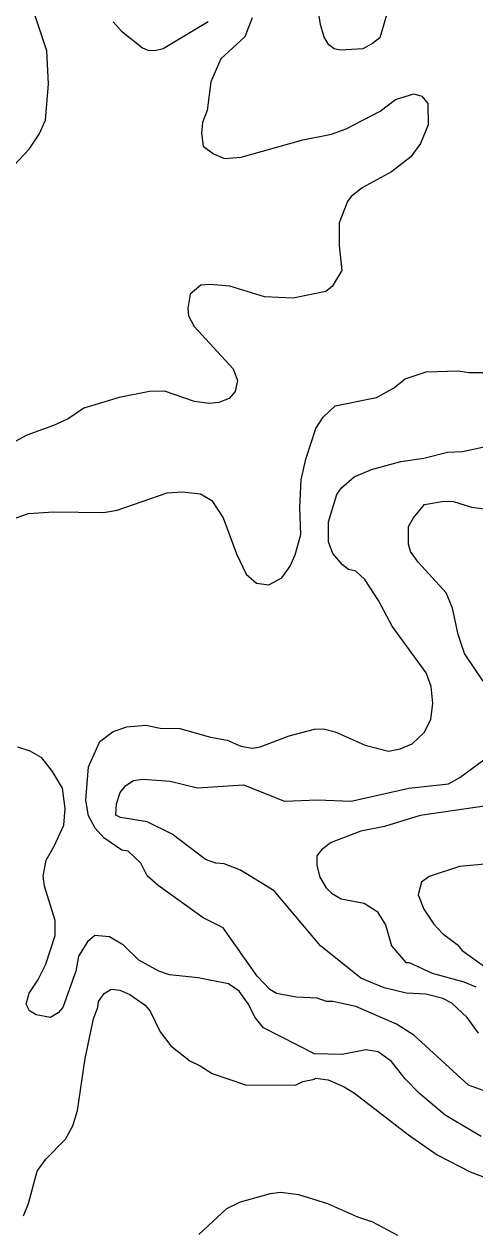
# Model space of a CAD drawing. Extents: x 447.8 to 473.9, y 7733.1 to 7760.8.
# Drawn here: x 456.578 to 457.451, y 7736.813 to 7739.144 of the extents above; entities that cross this region are included whole.
import ezdxf

# ---------------------------------------------------------------- set-up
doc = ezdxf.new("R2010")
doc.units = 0
doc.header["$LTSCALE"] = 0.032
doc.layers.add('1', color=7, linetype='Continuous', lineweight=25)
doc.layers.add('2', color=7, linetype='Continuous', lineweight=13)

msp = doc.modelspace()

# ---------------------------------------------------------------- linework, layer by layer
at = {"layer": '1'}
for points in [[(457.4671, 7737.8726), (457.4309, 7737.926), (457.4184, 7737.9625), (457.4074, 7738.014), (457.3953, 7738.0436), (457.3409, 7738.1029), (457.3263, 7738.1236), (457.3223, 7738.1373), (457.3223, 7738.1716), (457.3321, 7738.1885), (457.3536, 7738.2145), (457.3916, 7738.221), (457.4096, 7738.2202), (457.4445, 7738.2091), (457.4793, 7738.2043)], [(457.4581, 7737.1913), (457.4358, 7737.2217), (457.4061, 7737.2497), (457.3887, 7737.2583), (457.3559, 7737.2666), (457.3179, 7737.2688), (457.2752, 7737.2788), (457.2298, 7737.2979), (457.1517, 7737.3607), (457.0623, 7737.4668), (456.9969, 7737.5071), (456.9655, 7737.5188), (456.9496, 7737.5205), (456.9295, 7737.5273), (456.8648, 7737.5763), (456.8164, 7737.6006), (456.7651, 7737.6085), (456.7559, 7737.6133), (456.7571, 7737.6348), (456.7644, 7737.6571), (456.775, 7737.6705), (456.7901, 7737.6803), (456.8081, 7737.6831), (456.861, 7737.6792), (456.9139, 7737.6664), (457.0028, 7737.6718), (457.0823, 7737.64), (457.1464, 7737.6431), (457.2111, 7737.64), (457.3231, 7737.6655), (457.3995, 7737.6741), (457.4219, 7737.6858), (457.5077, 7737.7491)]]:
    msp.add_lwpolyline(points, dxfattribs=at)
at = {"layer": '2'}
for points in [[(456.5386, 7738.8491), (456.5881, 7738.9019), (456.6075, 7738.931), (456.6199, 7738.958), (456.6257, 7739.0283), (456.6224, 7739.0923), (456.5864, 7739.2011)], [(457.0198, 7739.1561), (457.0057, 7739.1192), (456.9594, 7739.0763), (456.9396, 7739.032), (456.9326, 7738.9766), (456.9239, 7738.9532), (456.9215, 7738.9325), (456.9251, 7738.9074), (456.9447, 7738.8929), (456.9665, 7738.8838), (456.9982, 7738.8864), (457.1179, 7738.92), (457.1733, 7738.9311), (457.202, 7738.9409), (457.2678, 7738.975), (457.2973, 7738.9977), (457.3324, 7739.0088), (457.3481, 7739.0044), (457.36, 7738.9899), (457.3606, 7738.9487), (457.3453, 7738.9127), (457.3269, 7738.8871), (457.2896, 7738.8577), (457.2327, 7738.827), (457.2112, 7738.8105), (457.2044, 7738.8007), (457.1879, 7738.7594), (457.1884, 7738.7153), (457.193, 7738.6672), (457.1748, 7738.6358), (457.1623, 7738.6265), (457.0994, 7738.6138), (457.0437, 7738.6163), (456.9767, 7738.637), (456.9376, 7738.6402), (456.9205, 7738.6387), (456.8998, 7738.6215), (456.8954, 7738.5943), (456.8966, 7738.5796), (456.9073, 7738.5586), (456.9831, 7738.4767), (456.9911, 7738.4543), (456.9869, 7738.4331), (456.9753, 7738.4192), (456.9549, 7738.4116), (456.9363, 7738.4095), (456.9082, 7738.4134), (456.8501, 7738.4334), (456.8212, 7738.4326), (456.762, 7738.4214), (456.6941, 7738.4004), (456.6636, 7738.3803), (456.6352, 7738.3669), (456.5837, 7738.3481), (456.5394, 7738.3246)], [(457.2797, 7739.1613), (457.2668, 7739.1173), (457.2526, 7739.1059), (457.2337, 7739.0961), (457.1899, 7739.0932), (457.1786, 7739.0961), (457.1679, 7739.1035), (457.1593, 7739.1187), (457.1517, 7739.1431), (457.1475, 7739.1722)], [(456.7504, 7739.1481), (456.767, 7739.13), (456.8073, 7739.0977), (456.8178, 7739.0932), (456.8311, 7739.0924), (456.8475, 7739.0966), (456.9345, 7739.149)], [(456.5612, 7738.1876), (456.5865, 7738.1969), (456.6349, 7738.2002), (456.7321, 7738.1987), (456.7581, 7738.2033), (456.8552, 7738.2371), (456.8844, 7738.2387), (456.9198, 7738.2346), (456.9414, 7738.2218), (456.9638, 7738.1885), (456.9896, 7738.1185), (457.0079, 7738.0798), (457.0279, 7738.062), (457.0518, 7738.0586), (457.0773, 7738.0724), (457.0935, 7738.0952), (457.1032, 7738.117), (457.1138, 7738.1562), (457.1122, 7738.2085), (457.1147, 7738.2619), (457.1235, 7738.3023), (457.1431, 7738.3615), (457.1571, 7738.383), (457.1801, 7738.4052), (457.2602, 7738.4213), (457.2933, 7738.4393), (457.3158, 7738.4571), (457.3568, 7738.4707), (457.4184, 7738.4728), (457.4394, 7738.4696), (457.4974, 7738.4696)], [(457.2834, 7737.737), (457.3063, 7737.7415), (457.3295, 7737.7514), (457.3528, 7737.7732), (457.3654, 7737.7983), (457.3696, 7737.8298), (457.3664, 7737.8624), (457.3567, 7737.8884), (457.2905, 7737.9788), (457.2641, 7738.0288), (457.2377, 7738.0689), (457.2204, 7738.0855), (457.2064, 7738.0888), (457.1946, 7738.0978), (457.1757, 7738.1194), (457.1676, 7738.1421), (457.1676, 7738.1805), (457.1835, 7738.2335), (457.1928, 7738.2464), (457.2175, 7738.2677), (457.2506, 7738.2818), (457.3077, 7738.2974), (457.3519, 7738.3037), (457.3976, 7738.3155), (457.4269, 7738.3169), (457.5131, 7738.3356)], [(457.474, 7737.0779), (457.4387, 7737.0907), (457.3329, 7737.1876), (457.299, 7737.2086), (457.2201, 7737.2432), (457.1762, 7737.2526), (457.1634, 7737.2529), (457.1458, 7737.2591), (457.1047, 7737.2608), (457.067, 7737.2683), (457.0539, 7737.2758), (457.0294, 7737.3019), (456.9639, 7737.3954), (456.9251, 7737.4146), (456.8375, 7737.477), (456.8163, 7737.4959), (456.8044, 7737.5204), (456.7797, 7737.5435), (456.7672, 7737.5452), (456.7328, 7737.5696), (456.7155, 7737.5881), (456.7028, 7737.612), (456.6979, 7737.642), (456.7027, 7737.7069), (456.7247, 7737.7558), (456.7507, 7737.7753), (456.777, 7737.7843), (456.8136, 7737.7874), (456.8416, 7737.7817), (456.8796, 7737.7808), (456.9388, 7737.7643), (456.9711, 7737.7585), (456.9979, 7737.7467), (457.0197, 7737.7426), (457.0351, 7737.7452), (457.0912, 7737.7667)], [(457.0912, 7737.7667), (457.1405, 7737.7793), (457.1576, 7737.7801), (457.1806, 7737.7744), (457.2385, 7737.7485), (457.2834, 7737.737)], [(456.6367, 7737.5531), (456.6554, 7737.5937), (456.6577, 7737.626), (456.6528, 7737.6653), (456.6334, 7737.6979), (456.6125, 7737.7242), (456.5897, 7737.7373), (456.5662, 7737.7445)], [(457.4958, 7737.6343), (457.3451, 7737.6126), (457.2758, 7737.5912), (457.2301, 7737.5822), (457.1724, 7737.5605), (457.154, 7737.5461), (457.1451, 7737.5343), (457.1451, 7737.5157), (457.1505, 7737.493), (457.1631, 7737.4729), (457.1735, 7737.4623), (457.192, 7737.4514), (457.2366, 7737.4428), (457.2619, 7737.4269), (457.2781, 7737.401), (457.2895, 7737.3607), (457.3173, 7737.3284), (457.3235, 7737.3281), (457.368, 7737.3078), (457.4293, 7737.2908), (457.4529, 7737.2808)], [(456.6384, 7737.3803), (456.6383, 7737.4097), (456.6177, 7737.4761), (456.6153, 7737.495), (456.621, 7737.5264), (456.6367, 7737.5531)], [(457.4772, 7737.5189), (457.4212, 7737.5141), (457.3624, 7737.4948), (457.3476, 7737.4833), (457.3408, 7737.4588), (457.3518, 7737.4316), (457.3714, 7737.402), (457.3882, 7737.384), (457.4166, 7737.3627), (457.4262, 7737.3516), (457.4692, 7737.3205)], [(457.4628, 7736.9913), (457.3935, 7737.0325), (457.3437, 7737.0749), (457.3159, 7737.1031), (457.2893, 7737.1365), (457.2639, 7737.1556), (457.2397, 7737.1589), (457.1937, 7737.1502), (457.1406, 7737.1517), (457.0419, 7737.2019), (457.0255, 7737.2219), (457.0122, 7737.2484), (456.9943, 7737.2727), (456.9738, 7737.2871), (456.9155, 7737.2985), (456.86, 7737.3041), (456.8388, 7737.3112), (456.8002, 7737.3325), (456.7705, 7737.3619), (456.7433, 7737.3777), (456.715, 7737.3801), (456.7007, 7737.3684), (456.6835, 7737.3401), (456.6786, 7737.3115), (456.6529, 7737.2411), (456.6443, 7737.2307), (456.6294, 7737.2215), (456.6013, 7737.2266), (456.5886, 7737.2345), (456.5824, 7737.2478), (456.5882, 7737.2686), (456.6051, 7737.2942), (456.6202, 7737.3248), (456.6384, 7737.3803)], [(456.5773, 7736.8381), (456.5867, 7736.8619), (456.6036, 7736.9241), (456.6206, 7736.9479), (456.6586, 7736.9864), (456.6727, 7737.0124), (456.6817, 7737.042), (456.6962, 7737.1426), (456.7124, 7737.2189), (456.721, 7737.2419), (456.722, 7737.2526), (456.7333, 7737.268), (456.7468, 7737.2767), (456.7635, 7737.2743), (456.783, 7737.2662), (456.8129, 7737.2455), (456.8223, 7737.2337), (456.8414, 7737.1943), (456.8622, 7737.167), (456.8993, 7737.1377), (456.9193, 7737.1284), (456.9421, 7737.1133), (457.0069, 7737.0917), (457.1037, 7737.0909), (457.1181, 7737.0981), (457.1407, 7737.1021)], [(457.1407, 7737.1021), (457.1422, 7737.1044), (457.1666, 7737.101), (457.1979, 7737.0876), (457.218, 7737.0756), (457.3225, 7736.9947)], [(457.3225, 7736.9947), (457.3781, 7736.9558), (457.4419, 7736.9232), (457.5064, 7736.8988), (457.5352, 7736.8916), (457.5452, 7736.886), (457.572, 7736.8595), (457.5826, 7736.8446), (457.5828, 7736.8382), (457.5857, 7736.8354), (457.5833, 7736.833), (457.5897, 7736.8129), (457.5865, 7736.7524)], [(457.3016, 7736.8001), (457.2535, 7736.8258), (457.2246, 7736.8354), (457.1665, 7736.8611), (457.1098, 7736.8784), (457.0748, 7736.8832), (457.0547, 7736.8807), (456.9963, 7736.8643), (456.9701, 7736.8517), (456.9163, 7736.8019)]]:
    msp.add_lwpolyline(points, dxfattribs=at)

doc.saveas('drawing.dxf')
